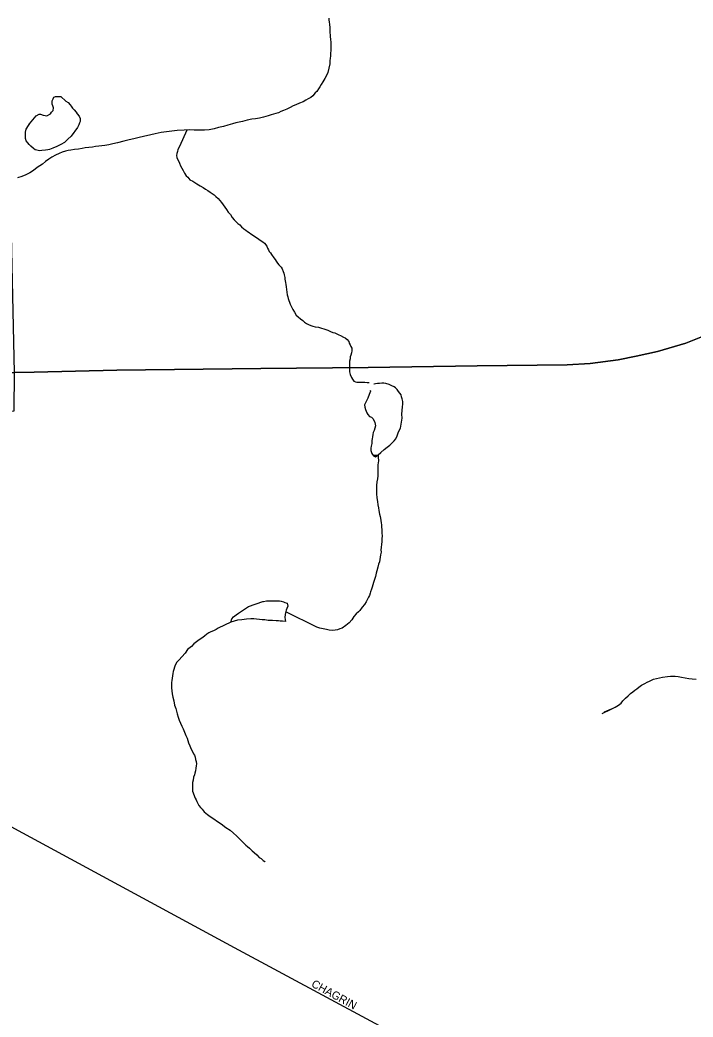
# Model space of a CAD drawing. Extents: x 2010165 to 2382125, y 1060529 to 1407316.
# Drawn here: x 2259714 to 2263915, y 1258270 to 1264498 of the extents above; entities that cross this region are included whole.
import ezdxf

# ---------------------------------------------------------------- set-up
doc = ezdxf.new("R2010")
doc.units = 0
for name, color, linetype in [('GM_X_City_Street', 7, 'Continuous'), ('GM_X_City_Street_Text', 7, 'Continuous'), ('GM_X_Corporation', 7, 'Continuous'), ('GM_X_Minor_Lake', 7, 'Continuous'), ('GM_X_Minor_River', 7, 'Continuous'), ('GM_X_State_Route', 7, 'Continuous')]:
    doc.layers.add(name, color=color, linetype=linetype)

msp = doc.modelspace()

# ---------------------------------------------------------------- linework, layer by layer
at = {"layer": 'GM_X_City_Street'}
msp.add_lwpolyline([(2256589, 1261111.7), (2256674.5, 1261063.5), (2257117.6, 1260832.8), (2257727.9, 1260518.1), (2258102.9, 1260296.5), (2258326, 1260173.6), (2259255.4, 1259676.3), (2261050.6, 1258703.7), (2263081.5, 1257610), (2264451.8, 1256854.3), (2265211.3, 1256451.4), (2265430.9, 1256332), (2265439.1, 1256325.2), (2265460.7, 1256307.4)], dxfattribs=at)
at = {"layer": 'GM_X_Corporation'}
for points in [[(2263995, 1262528.6), (2263869.2, 1262480.2), (2263693.3, 1262426.9), (2263561, 1262397.9), (2263448.1, 1262375.3), (2263272.2, 1262352.7), (2263130.2, 1262343), (2262567.1, 1262336.6), (2261887.9, 1262326.9), (2261218.3, 1262320.5), (2260318.8, 1262309.9), (2259801.8, 1262297.9), (2259680, 1262296.3), (2259648.8, 1263725.7), (2259590.5, 1267712.5)], [(2253581.4, 1254669.7), (2253619.5, 1260450.4), (2256539.2, 1260495.7), (2256537.2, 1262024.5), (2259677, 1262055.5), (2259680, 1262296.3), (2259801.8, 1262297.9), (2260318.8, 1262309.9), (2261218.3, 1262320.5), (2261887.9, 1262326.9), (2262567.1, 1262336.6), (2263130.2, 1262343), (2263272.2, 1262352.7), (2263448.1, 1262375.3), (2263561, 1262397.9), (2263693.3, 1262426.9), (2263869.2, 1262480.2), (2263995, 1262528.6)]]:
    msp.add_lwpolyline(points, dxfattribs=at)
at = {"layer": 'GM_X_Minor_Lake'}
for points in [[(2259968.4, 1264020.5), (2260000.8, 1263990.6), (2260014.9, 1263982.6), (2260027.1, 1263968.7), (2260033.2, 1263958.7), (2260041.3, 1263946.7), (2260051.4, 1263936.7), (2260063.6, 1263922.7), (2260071.8, 1263910.7), (2260083.9, 1263896.7), (2260090.1, 1263882.7), (2260090.2, 1263864.6), (2260086.3, 1263854.5), (2260080.4, 1263842.4), (2260072.5, 1263826.3), (2260032.8, 1263771.8), (2260012.9, 1263753.6), (2259991, 1263733.3), (2259969, 1263721.1), (2259943.1, 1263706.9), (2259919.1, 1263696.7), (2259899.1, 1263688.5), (2259887, 1263686.4), (2259873, 1263684.3), (2259850.9, 1263682.2), (2259834.9, 1263680.1), (2259818.8, 1263684), (2259808.7, 1263685.9), (2259798.6, 1263695.9), (2259782.4, 1263709.8), (2259770.3, 1263719.8), (2259762.2, 1263729.8), (2259752, 1263743.8), (2259747.8, 1263757.8), (2259747.8, 1263767.9), (2259747.7, 1263779.9), (2259747.5, 1263798), (2259753.4, 1263816.2), (2259767.2, 1263838.3), (2259773.1, 1263848.4), (2259774.7, 1263850)], [(2259773.6, 1263848.9), (2259814.9, 1263898.9), (2259832.8, 1263909.1), (2259842.9, 1263909.2), (2259859, 1263903.3), (2259871.1, 1263901.3), (2259881.1, 1263899.4), (2259905.1, 1263911.6), (2259911, 1263921.7), (2259921, 1263931.8), (2259922.8, 1263949.9), (2259918.7, 1263961.9), (2259914.6, 1263971.9), (2259914.4, 1263992), (2259920.3, 1264006.1), (2259924.2, 1264016.2), (2259936.3, 1264020.3), (2259950.3, 1264020.4), (2259962.3, 1264020.5), (2259968.4, 1264020.5)], [(2261900.2, 1262184.6), (2261902.3, 1262178.6), (2261894.4, 1262158.4), (2261884.6, 1262136.3), (2261864.9, 1262093.9), (2261867, 1262079.9), (2261871.2, 1262063.8), (2261879.4, 1262043.8), (2261885.5, 1262033.8), (2261895.6, 1262021.8), (2261907.7, 1262015.9), (2261917.9, 1262005.9), (2261928.1, 1261983.8), (2261932.3, 1261961.8), (2261924.5, 1261933.6), (2261918.6, 1261921.5), (2261916.7, 1261909.4), (2261914.9, 1261893.3), (2261913, 1261881.3), (2261911, 1261871.2), (2261909.2, 1261853.1), (2261905.3, 1261835), (2261903.4, 1261822.9), (2261903.6, 1261808.9), (2261909.7, 1261790.8), (2261919.9, 1261774.8), (2261932, 1261768.9), (2261950, 1261781), (2261965.9, 1261797.2), (2261987.8, 1261815.4), (2262005.8, 1261829.6), (2262021.7, 1261841.8), (2262031.7, 1261849.9), (2262049.6, 1261868.1), (2262059.5, 1261882.2), (2262067.4, 1261900.4), (2262077.2, 1261924.5), (2262089, 1261948.7), (2262098.5, 1262011.1), (2262098.3, 1262035.2), (2262100.1, 1262059.3), (2262101.9, 1262081.4), (2262103.8, 1262097.5), (2262103.6, 1262115.6), (2262099.5, 1262131.7), (2262095.3, 1262143.7), (2262093.2, 1262155.7), (2262085.1, 1262167.7), (2262077, 1262177.7), (2262068.8, 1262189.7), (2262058.7, 1262199.7), (2262048.6, 1262205.7), (2262034.5, 1262211.6), (2262018.3, 1262221.6), (2261998.2, 1262227.4), (2261984.1, 1262229.4), (2261972.1, 1262229.3), (2261958.1, 1262227.2), (2261946, 1262227.1), (2261934, 1262225), (2261924, 1262222.9), (2261922, 1262222.9)], [(2261029.7, 1260736.1), (2261035.6, 1260756.2), (2261047.5, 1260770.4), (2261063.4, 1260782.6), (2261077.4, 1260792.7), (2261139.3, 1260833.3), (2261229.1, 1260864.9)], [(2261229.1, 1260864.9), (2261233.4, 1260866.1), (2261253.4, 1260870.2), (2261275.5, 1260870.3), (2261299.6, 1260870.5), (2261319.6, 1260870.6), (2261333.7, 1260868.7), (2261343.8, 1260866.8), (2261357.9, 1260862.8), (2261367.9, 1260858.9), (2261382, 1260855), (2261386.2, 1260836.9), (2261380.3, 1260820.8), (2261376.4, 1260810.7), (2261370.5, 1260794.6), (2261368.6, 1260784.6), (2261366.8, 1260766.5), (2261368.9, 1260752.4), (2261371, 1260740.4), (2261352.9, 1260742.3), (2261338.9, 1260742.2), (2261326.8, 1260744.1), (2261312.8, 1260744), (2261290.6, 1260745.9), (2261274.6, 1260745.8), (2261262.5, 1260747.7), (2261242.4, 1260751.6), (2261226.3, 1260751.5), (2261174.1, 1260757.1), (2261154, 1260757), (2261127.9, 1260754.8), (2261097.9, 1260750.6), (2261071.8, 1260748.4), (2261029.9, 1260736.8)]]:
    msp.add_lwpolyline(points, dxfattribs=at)
at = {"layer": 'GM_X_Minor_River'}
for points in [[(2261642.5, 1264509.8), (2261642.7, 1264497.8), (2261644.8, 1264485.7), (2261644.9, 1264469.6), (2261647.1, 1264451.6), (2261647.3, 1264427.5), (2261649.6, 1264395.3), (2261651.8, 1264375.2), (2261653.9, 1264359.2), (2261654.1, 1264341.1), (2261654.2, 1264325), (2261654.4, 1264308.9), (2261652.5, 1264288.8), (2261652.7, 1264272.8), (2261650.8, 1264258.7), (2261648.9, 1264242.6), (2261647.1, 1264224.5), (2261635.5, 1264170.2), (2261627.7, 1264152), (2261615.8, 1264131.9), (2261603.9, 1264111.7), (2261594, 1264095.6), (2261586.1, 1264081.4), (2261576.2, 1264067.3), (2261566.3, 1264051.2), (2261556.4, 1264043.1), (2261542.5, 1264024.9), (2261528.5, 1264014.7), (2261512.5, 1264004.6), (2261498.5, 1263996.5), (2261480.6, 1263986.3), (2261458.6, 1263978.1), (2261436.6, 1263967.9), (2261418.5, 1263961.8), (2261400.6, 1263951.6), (2261380.6, 1263941.4), (2261358.6, 1263933.2), (2261342.6, 1263927.1), (2261326.6, 1263919), (2261310.6, 1263912.8), (2261296.5, 1263908.7), (2261282.5, 1263904.6), (2261262.5, 1263898.4), (2261234.5, 1263890.2), (2261208.4, 1263884), (2261184.4, 1263879.8), (2261160.3, 1263877.7), (2261132.2, 1263871.5), (2261102.2, 1263863.2), (2261062.1, 1263854.9), (2261040.1, 1263848.8), (2261012, 1263840.5), (2260984, 1263832.3), (2260953.9, 1263826.1), (2260925.9, 1263817.9), (2260895.8, 1263811.6), (2260865.7, 1263809.4), (2260833.6, 1263809.2), (2260801.5, 1263809), (2260771.4, 1263810.8), (2260739.2, 1263810.6), (2260695.1, 1263808.3), (2260661, 1263804.1), (2260628.9, 1263799.8), (2260594.8, 1263795.6), (2260558.7, 1263787.3), (2260458.6, 1263764.6), (2260424.5, 1263756.3), (2260394.4, 1263750.1), (2260362.4, 1263741.8), (2260322.3, 1263731.5), (2260294.3, 1263723.3), (2260268.2, 1263717.1), (2260244.2, 1263712.9)], [(2260755.2, 1263810.7), (2260710, 1263707.9), (2260700.2, 1263689.8), (2260696.3, 1263675.7), (2260692.4, 1263663.6), (2260690.5, 1263651.5), (2260692.6, 1263639.5), (2260709, 1263603.4), (2260715.1, 1263587.4), (2260723.3, 1263571.4), (2260733.5, 1263557.4), (2260741.6, 1263541.4), (2260751.8, 1263525.3), (2260762, 1263515.4), (2260774.1, 1263499.4), (2260792.3, 1263491.4), (2260804.4, 1263483.5), (2260818.5, 1263473.5), (2260838.7, 1263461.6), (2260856.9, 1263451.7), (2260871, 1263441.7), (2260887.2, 1263431.8), (2260901.3, 1263421.8), (2260913.4, 1263413.9), (2260925.6, 1263405.9), (2260935.7, 1263395.9), (2260951.9, 1263382), (2260962, 1263370), (2260972.2, 1263358), (2260982.3, 1263344), (2260992.5, 1263328), (2261002.7, 1263314), (2261012.9, 1263298), (2261027.1, 1263282), (2261039.3, 1263264), (2261051.4, 1263250), (2261063.6, 1263238.1), (2261073.7, 1263226.1), (2261085.9, 1263218.1), (2261096, 1263206.1), (2261110.2, 1263194.1), (2261124.3, 1263184.2), (2261134.4, 1263176.2), (2261144.5, 1263170.3), (2261154.6, 1263162.3), (2261164.7, 1263156.3), (2261178.9, 1263146.4), (2261197, 1263134.4), (2261213.2, 1263122.5), (2261229.3, 1263112.6), (2261239.5, 1263104.6), (2261253.7, 1263084.6), (2261259.8, 1263072.6), (2261265.9, 1263062.6), (2261270, 1263052.5), (2261278.2, 1263042.5), (2261284.3, 1263032.5), (2261298.5, 1263012.5), (2261306.6, 1263002.5), (2261312.8, 1262990.5), (2261320.9, 1262978.5), (2261329, 1262968.5), (2261343.2, 1262954.6), (2261351.3, 1262942.6), (2261357.5, 1262926.5), (2261361.6, 1262916.5), (2261363.7, 1262906.5), (2261367.9, 1262888.4), (2261368, 1262878.4), (2261372.2, 1262858.3), (2261374.3, 1262846.2), (2261376.4, 1262830.2), (2261376.6, 1262814.1), (2261378.7, 1262798.1), (2261380.9, 1262782), (2261385, 1262768), (2261387.1, 1262757.9), (2261391.2, 1262745.9), (2261395.4, 1262735.9), (2261399.5, 1262723.8), (2261405.6, 1262709.8), (2261417.8, 1262689.8), (2261428, 1262671.8), (2261438.2, 1262653.8), (2261450.4, 1262643.8), (2261464.5, 1262631.8), (2261478.7, 1262619.9), (2261490.8, 1262609.9), (2261503, 1262601.9), (2261515.1, 1262596), (2261529.2, 1262590.1), (2261541.2, 1262586.1), (2261555.4, 1262580.2), (2261577.5, 1262578.3), (2261589.5, 1262574.4), (2261617.7, 1262566.5), (2261635.8, 1262560.6), (2261652, 1262552.7), (2261666.1, 1262546.8), (2261678.2, 1262542.8)], [(2260244.2, 1263712.9), (2260224.1, 1263712.8), (2260206.1, 1263710.6), (2260186, 1263708.5), (2260166, 1263704.3), (2260143.9, 1263702.2), (2260121.8, 1263700), (2260101.8, 1263695.9), (2260079.7, 1263691.7), (2260053.7, 1263689.5), (2260031.6, 1263685.4), (2260015.6, 1263683.3), (2259997.5, 1263679.1), (2259977.5, 1263673), (2259957.5, 1263664.8), (2259935.5, 1263652.6), (2259913.5, 1263640.4), (2259893.6, 1263628.2), (2259873.6, 1263614), (2259853.7, 1263597.8), (2259821.8, 1263575.5), (2259797.8, 1263557.2), (2259775.9, 1263543), (2259749.9, 1263530.8), (2259725.9, 1263520.6), (2259697.8, 1263512.4)], [(2261678.2, 1262542.8), (2261692.3, 1262536.9), (2261704.4, 1262530.9), (2261714.4, 1262527), (2261732.6, 1262517.1), (2261742.7, 1262513.1), (2261756.8, 1262501.1), (2261767, 1262489.2), (2261769.1, 1262479.1), (2261775.2, 1262469.1), (2261779.3, 1262459.1), (2261785.4, 1262447.1), (2261785.6, 1262431), (2261783.7, 1262418.9), (2261779.8, 1262404.8), (2261775.9, 1262394.8), (2261774, 1262380.7), (2261770.1, 1262366.6), (2261770.2, 1262352.5), (2261770.3, 1262340.5), (2261770.4, 1262326.4), (2261770.6, 1262312.3), (2261770.7, 1262300.3), (2261774.8, 1262284.2), (2261783, 1262264.2), (2261789.2, 1262254.2), (2261797.3, 1262242.2), (2261807.4, 1262238.2), (2261817.4, 1262236.3), (2261833.5, 1262236.4), (2261853.6, 1262236.5), (2261865.6, 1262234.6), (2261881.7, 1262232.7), (2261893.8, 1262232.8), (2261893.8, 1262232.8)], [(2261915.9, 1261778.8), (2261950, 1261777), (2261915.9, 1261778.8), (2261950, 1261777), (2261950.1, 1261767), (2261952.3, 1261744.9), (2261948.5, 1261718.7), (2261946.7, 1261696.6), (2261947, 1261670.5), (2261947.2, 1261650.4), (2261945.3, 1261632.3), (2261941.5, 1261612.2), (2261939.7, 1261590.1), (2261939.9, 1261563.9), (2261940.1, 1261537.8), (2261942.3, 1261513.7), (2261944.6, 1261489.6), (2261946.8, 1261469.6), (2261950.9, 1261451.5), (2261953.1, 1261433.4), (2261957.3, 1261411.4), (2261961.5, 1261397.3), (2261963.6, 1261385.3), (2261965.7, 1261371.2), (2261967.8, 1261357.2), (2261969.9, 1261345.1), (2261970.1, 1261331.1), (2261972.2, 1261313), (2261972.4, 1261292.9), (2261974.6, 1261274.8), (2261972.7, 1261256.7), (2261972.9, 1261238.6), (2261971, 1261222.6), (2261969.2, 1261202.4), (2261967.3, 1261188.4), (2261967.5, 1261174.3), (2261963.6, 1261156.2), (2261958, 1261114), (2261952.1, 1261097.8), (2261948.2, 1261079.7), (2261940.4, 1261057.6), (2261936.5, 1261041.5), (2261932.7, 1261021.4), (2261926.8, 1261003.2), (2261921, 1260983.1), (2261917.1, 1260969), (2261911.2, 1260954.9), (2261907.3, 1260942.8), (2261901.4, 1260926.7), (2261899.5, 1260916.7), (2261895.6, 1260902.6), (2261889.7, 1260892.5), (2261883.8, 1260880.4), (2261873.9, 1260864.2), (2261864, 1260846.1), (2261850.1, 1260829.9), (2261836.2, 1260809.7), (2261826.2, 1260801.6), (2261812.3, 1260787.5), (2261798.4, 1260771.3), (2261792.5, 1260761.2), (2261784.5, 1260751.1), (2261768.6, 1260732.9), (2261758.7, 1260722.8), (2261748.7, 1260714.7), (2261724.8, 1260698.5), (2261710.7, 1260694.4), (2261696.7, 1260688.3), (2261680.7, 1260686.1), (2261662.6, 1260684), (2261644.6, 1260685.9), (2261626.4, 1260689.8), (2261606.3, 1260693.7), (2261586.2, 1260699.6), (2261566.1, 1260705.5), (2261372.7, 1260800.6)], [(2261029.7, 1260736.1), (2260951.7, 1260699.4), (2260937.8, 1260691.3), (2260921.8, 1260683.1), (2260905.8, 1260675), (2260891.8, 1260668.9), (2260879.8, 1260660.8), (2260865.9, 1260648.6), (2260849.9, 1260636.5), (2260831.9, 1260626.3), (2260816, 1260614.1), (2260800, 1260602), (2260784.1, 1260583.8), (2260760.2, 1260565.5), (2260744.3, 1260543.3), (2260724.5, 1260519.1), (2260706.6, 1260500.9), (2260692.6, 1260486.7), (2260682.8, 1260468.6), (2260671.1, 1260428.3), (2260667.2, 1260416.2), (2260665.3, 1260400.1), (2260663.4, 1260386.1), (2260661.5, 1260372), (2260659.6, 1260359.9), (2260659.7, 1260349.9), (2260659.8, 1260339.8), (2260659.9, 1260325.8), (2260662.1, 1260307.7), (2260664.3, 1260289.6), (2260668.5, 1260267.5), (2260674.7, 1260245.5), (2260679, 1260217.4), (2260687.2, 1260197.3), (2260691.3, 1260181.3), (2260695.5, 1260163.2), (2260701.7, 1260143.2), (2260707.9, 1260125.1), (2260716.1, 1260105.1), (2260724.3, 1260087.1), (2260732.5, 1260069), (2260740.7, 1260049), (2260748.9, 1260028.9), (2260757.1, 1260010.9), (2260765.4, 1259982.8), (2260773.6, 1259962.8), (2260781.8, 1259942.8), (2260790, 1259928.8), (2260796.1, 1259914.7), (2260802.2, 1259904.7), (2260806.4, 1259892.7), (2260810.5, 1259878.6), (2260812.6, 1259866.6), (2260814.8, 1259850.6), (2260812.9, 1259838.5), (2260811, 1259824.4), (2260809.1, 1259808.3), (2260805.3, 1259792.2), (2260803.3, 1259782.2), (2260797.4, 1259768.1), (2260795.6, 1259750), (2260791.7, 1259733.8), (2260789.9, 1259715.8), (2260790, 1259697.7), (2260790.2, 1259681.6), (2260806.6, 1259637.5), (2260812.8, 1259627.5), (2260816.9, 1259615.5), (2260825, 1259603.5), (2260831.1, 1259591.4), (2260841.3, 1259579.5), (2260851.4, 1259567.5), (2260863.6, 1259551.5), (2260883.9, 1259535.5), (2260902, 1259521.6), (2260924.3, 1259507.7), (2260946.5, 1259491.7), (2260970.7, 1259475.8), (2260999, 1259453.9), (2261025.3, 1259436), (2261047.5, 1259418.1), (2261065.7, 1259402.1), (2261077.9, 1259388.1), (2261092.1, 1259374.1), (2261110.3, 1259356.2), (2261124.5, 1259344.2), (2261134.6, 1259334.2), (2261146.8, 1259324.3), (2261163, 1259308.3), (2261175.1, 1259298.3), (2261191.3, 1259282.4), (2261207.5, 1259266.4), (2261219.6, 1259260.4), (2261231.8, 1259246.5), (2261241.9, 1259240.5), (2261243.9, 1259238.5)], [(2263347.8, 1260166.6), (2263403.8, 1260193.1), (2263359.8, 1260174.8), (2263403.8, 1260193.1), (2263429.8, 1260205.4), (2263449.7, 1260217.6), (2263465.7, 1260229.7), (2263477.6, 1260245.9), (2263493.5, 1260262.1), (2263509.4, 1260276.2), (2263525.4, 1260290.4), (2263539.4, 1260300.5), (2263551.3, 1260310.7), (2263565.3, 1260320.8), (2263577.2, 1260330.9), (2263593.2, 1260343.1), (2263613.2, 1260353.3), (2263629.2, 1260361.4), (2263643.2, 1260367.5), (2263655.2, 1260373.6), (2263669.2, 1260379.8), (2263687.2, 1260383.9), (2263705.2, 1260388), (2263725.3, 1260392.2), (2263755.3, 1260396.4), (2263773.4, 1260398.5), (2263787.4, 1260398.6), (2263803.5, 1260398.7), (2263821.6, 1260396.8), (2263843.7, 1260393), (2263865.8, 1260389.1), (2263887.9, 1260385.2), (2263910, 1260383.3), (2263934.2, 1260379.5)]]:
    msp.add_lwpolyline(points, dxfattribs=at)
at = {"layer": 'GM_X_State_Route'}
for points in [[(2259798.6, 1262297.8), (2259801.8, 1262297.9), (2260318.8, 1262309.9), (2261218.3, 1262320.4), (2261887.9, 1262326.9), (2262567.1, 1262336.6), (2263130.2, 1262343), (2263272.2, 1262352.7), (2263448.1, 1262375.3), (2263561, 1262397.9), (2263693.3, 1262426.9), (2263869.2, 1262480.2), (2263995, 1262528.6), (2264082.1, 1262565.7), (2264191.8, 1262614.1), (2264330.6, 1262673.8), (2264451.6, 1262715.7), (2264577.4, 1262746.4), (2264671, 1262762.5), (2264780.7, 1262773.8), (2264908.2, 1262775.4), (2265077.6, 1262760.9), (2265135.8, 1262750.9), (2265156.4, 1262747.4)], [(2259168.2, 1262332.9), (2259293.6, 1262315.6), (2259389.6, 1262306.7), (2259486.4, 1262299.5), (2259647.7, 1262296.3), (2259680, 1262296.3), (2259798.6, 1262297.8)]]:
    msp.add_lwpolyline(points, dxfattribs=at)

# ---------------------------------------------------------------- texts
at = {"layer": 'GM_X_City_Street_Text'}
msp.add_text('CHAGRIN', height=50, rotation=331.38759, dxfattribs=at).set_placement((2261528.2, 1258462.2))

doc.saveas('drawing.dxf')
